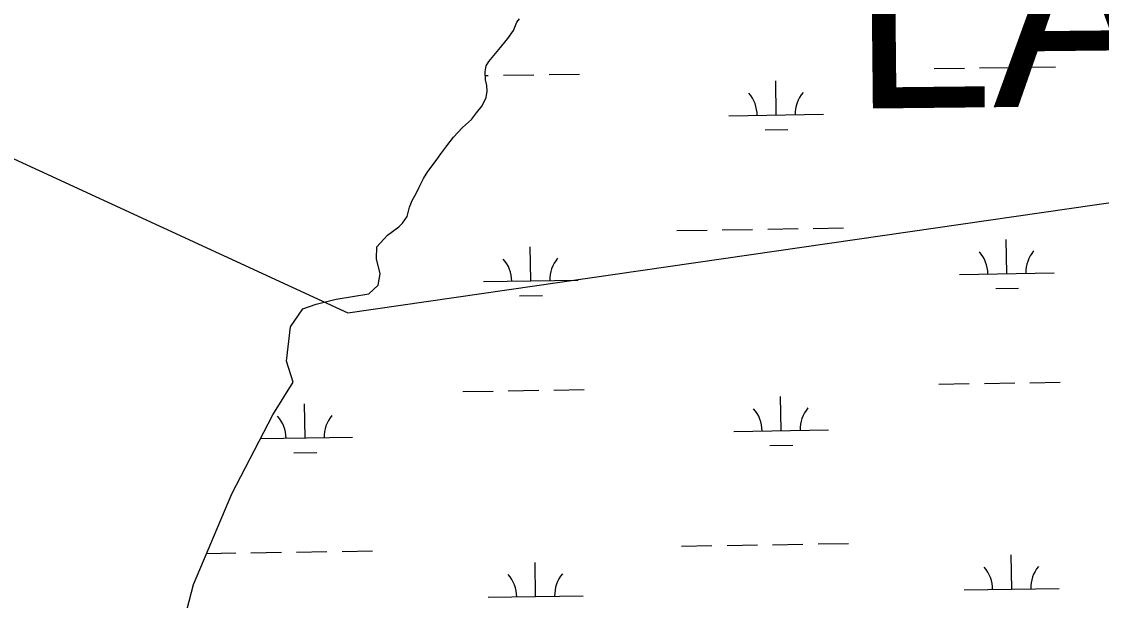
# Model space of a CAD drawing. Extents: x 3823584 to 3861785, y 301729 to 327625.
# Drawn here: x 3855065 to 3856203, y 324291 to 324901 of the extents above; entities that cross this region are included whole.
import ezdxf

# ---------------------------------------------------------------- set-up
doc = ezdxf.new("R2010")
doc.units = 0
for name, color, linetype in [('V-TOPO-GNAM-IDEN', 7, 'Continuous'), ('V-TOPO-SHOR', 7, 'Continuous'), ('V-UTIL-LINE', 7, 'Continuous'), ('V-WETL-SWMP', 7, 'Continuous')]:
    doc.layers.add(name, color=color, linetype=linetype)

msp = doc.modelspace()

# ---------------------------------------------------------------- linework, layer by layer
at = {"layer": 'V-TOPO-SHOR'}
for points in [[(3855462.4, 324685.2), (3855466.4, 324689), (3855471.3, 324696), (3855473.7, 324705.8), (3855476.5, 324712.8), (3855480.5, 324720.3), (3855483.7, 324726.9), (3855488.2, 324735.9), (3855492.9, 324743.3), (3855501.7, 324755), (3855506.5, 324762.1), (3855512.9, 324770.3), (3855520, 324779.6), (3855529.5, 324789.8), (3855539.1, 324798.3), (3855544.2, 324805.4), (3855550.2, 324812.8), (3855554.6, 324821.4), (3855555.5, 324828), (3855555.1, 324833.9), (3855553.6, 324839.9), (3855553.3, 324848.5), (3855554.5, 324854.8), (3855557.3, 324859.5), (3855562.5, 324865.7), (3855567.7, 324872), (3855577.2, 324883.7), (3855583.2, 324892.2), (3855586.8, 324900.9), (3855589.6, 324904.4)], [(3855228, 324239.1), (3855245.8, 324307.9), (3855286.2, 324403.5), (3855329.5, 324487), (3855350.9, 324521.5), (3855344.1, 324543.6), (3855348.3, 324579.7), (3855361, 324598.6), (3855375.3, 324603.7), (3855396.4, 324608.8), (3855430.7, 324614.6), (3855440.6, 324623.5), (3855442.8, 324635.7), (3855438.8, 324651.2), (3855439.3, 324664), (3855450.3, 324676.3), (3855462.4, 324685.2)]]:
    msp.add_lwpolyline(points, dxfattribs=at)
at = {"layer": 'V-UTIL-LINE'}
msp.add_lwpolyline([(3852941.9, 325727.5), (3854368.8, 325074.1), (3855408.5, 324594.4), (3859407.7, 325173.3)], dxfattribs=at)
at = {"layer": 'V-WETL-SWMP'}
for p, q in [((3855583.2, 324892.2), (3855586.8, 324900.9)), ((3855586.8, 324900.9), (3855589.6, 324904.4)), ((3855567.7, 324872), (3855577.2, 324883.7)), ((3855577.2, 324883.7), (3855583.2, 324892.2)), ((3855562.5, 324865.7), (3855567.7, 324872)), ((3855557.3, 324859.5), (3855562.5, 324865.7)), ((3855553.3, 324848.5), (3855554.5, 324854.8)), ((3855553.6, 324839.9), (3855553.3, 324848.5)), ((3855554.5, 324854.8), (3855557.3, 324859.5)), ((3856026.6, 324851.9), (3856058.6, 324852.4)), ((3856074.6, 324852.6), (3856106.6, 324853.1)), ((3856122.6, 324853.4), (3856154.6, 324853.9)), ((3855553.4, 324844.6), (3855556.7, 324844.6)), ((3855555.1, 324833.9), (3855553.6, 324839.9)), ((3855572.7, 324844.9), (3855604.7, 324845.4)), ((3855620.7, 324845.6), (3855652.7, 324846.1)), ((3855860.2, 324802.9), (3855859.7, 324838.9)), ((3855554.6, 324821.4), (3855555.5, 324828)), ((3855555.5, 324828), (3855555.1, 324833.9)), ((3855550.2, 324812.8), (3855554.6, 324821.4)), ((3855539.1, 324798.3), (3855544.2, 324805.4)), ((3855544.2, 324805.4), (3855550.2, 324812.8)), ((3855810.3, 324802.1), (3855910.2, 324803.7)), ((3855529.5, 324789.8), (3855539.1, 324798.3)), ((3855520, 324779.6), (3855529.5, 324789.8)), ((3855848.5, 324787.3), (3855872.5, 324787.6)), ((3855506.5, 324762.1), (3855512.9, 324770.3)), ((3855512.9, 324770.3), (3855520, 324779.6)), ((3855501.7, 324755), (3855506.5, 324762.1)), ((3855492.9, 324743.3), (3855501.7, 324755)), ((3855483.7, 324726.9), (3855488.2, 324735.9)), ((3855488.2, 324735.9), (3855492.9, 324743.3)), ((3855480.5, 324720.3), (3855483.7, 324726.9)), ((3855473.7, 324705.8), (3855476.5, 324712.8)), ((3855476.5, 324712.8), (3855480.5, 324720.3)), ((3855471.3, 324696), (3855473.7, 324705.8)), ((3855466.4, 324689), (3855471.3, 324696)), ((3855450.3, 324676.3), (3855462.4, 324685.2)), ((3855462.4, 324685.2), (3855466.4, 324689)), ((3855755.3, 324681.2), (3855787.3, 324681.7)), ((3855803.3, 324681.9), (3855835.3, 324682.4)), ((3855851.3, 324682.7), (3855883.2, 324683.2)), ((3855899.2, 324683.4), (3855931.2, 324683.9)), ((3855439.3, 324664), (3855450.3, 324676.3)), ((3856103.3, 324635.8), (3856102.8, 324671.8)), ((3855438.8, 324651.2), (3855439.3, 324664)), ((3855601.5, 324628.1), (3855600.9, 324664.1)), ((3855442.8, 324635.7), (3855438.8, 324651.2)), ((3855440.6, 324623.5), (3855442.8, 324635.7)), ((3856053.3, 324635), (3856153.3, 324636.6)), ((3855430.7, 324614.6), (3855440.6, 324623.5)), ((3855551.5, 324627.3), (3855651.5, 324628.8)), ((3855396.4, 324608.8), (3855430.7, 324614.6)), ((3855589.7, 324612.5), (3855613.7, 324612.8)), ((3856091.6, 324620.2), (3856115.6, 324620.6)), ((3855348.3, 324579.7), (3855361, 324598.6)), ((3855361, 324598.6), (3855375.3, 324603.7)), ((3855375.3, 324603.7), (3855396.4, 324608.8)), ((3855344.1, 324543.6), (3855348.3, 324579.7)), ((3855350.9, 324521.5), (3855344.1, 324543.6)), ((3855329.5, 324487), (3855350.9, 324521.5)), ((3856031.7, 324519.3), (3856063.7, 324519.8)), ((3856079.7, 324520), (3856111.7, 324520.5)), ((3856127.7, 324520.7), (3856159.7, 324521.2)), ((3855529.9, 324511.5), (3855561.8, 324512)), ((3855577.8, 324512.3), (3855609.8, 324512.8)), ((3855625.8, 324513), (3855657.8, 324513.5)), ((3855363.5, 324462.5), (3855363, 324498.5)), ((3855865.4, 324470.3), (3855864.8, 324506.3)), ((3855286.2, 324403.5), (3855329.5, 324487)), ((3855316.5, 324461.8), (3855413.5, 324463.3)), ((3855815.4, 324469.5), (3855915.4, 324471)), ((3855853.6, 324454.6), (3855877.6, 324455)), ((3855351.8, 324446.9), (3855375.8, 324447.3)), ((3855245.8, 324307.9), (3855286.2, 324403.5)), ((3855760.4, 324348.6), (3855792.4, 324349)), ((3855808.4, 324349.3), (3855840.4, 324349.8)), ((3855856.4, 324350), (3855888.4, 324350.5)), ((3855904.4, 324350.8), (3855936.4, 324351.3)), ((3855259.7, 324340.8), (3855290.5, 324341.3)), ((3855306.5, 324341.6), (3855338.5, 324342)), ((3855354.5, 324342.3), (3855386.5, 324342.8)), ((3855402.5, 324343), (3855434.5, 324343.5)), ((3856108.5, 324303.2), (3856107.9, 324339.2)), ((3855606.6, 324295.4), (3855606, 324331.4)), ((3855228, 324239.1), (3855245.8, 324307.9)), ((3856058.5, 324302.4), (3856158.4, 324303.9)), ((3855556.6, 324294.7), (3855656.6, 324296.2))]:
    msp.add_line(p, q, dxfattribs=at)
for centre, start, end in [((3855805, 324802.5), 0.1115, 41.6552), ((3855915.5, 324804.2), 140.1115, 181.6552), ((3856048.1, 324635.4), 0.1115, 41.6552), ((3856158.6, 324637.1), 140.1115, 181.6552), ((3855546.2, 324627.7), 0.1115, 41.6552), ((3855656.7, 324629.4), 140.1115, 181.6552), ((3855308.3, 324462.1), 0.1115, 41.6552), ((3855418.8, 324463.8), 140.1115, 181.6552), ((3855810.1, 324469.9), 0.1115, 41.6552), ((3855920.6, 324471.6), 140.1115, 181.6552), ((3856053.2, 324302.8), 0.1115, 41.6552), ((3856163.7, 324304.5), 140.1115, 181.6552), ((3855551.4, 324295.1), 0.1115, 41.6552), ((3855661.8, 324296.8), 140.1115, 181.6552)]:
    msp.add_arc(centre, 35.2, start, end, dxfattribs=at)

# ---------------------------------------------------------------- texts
at = {"layer": 'V-TOPO-GNAM-IDEN'}
msp.add_text('LA.', height=200, rotation=0.6162, dxfattribs=at).set_placement((3855940.2, 324809.6))

doc.saveas('drawing.dxf')
